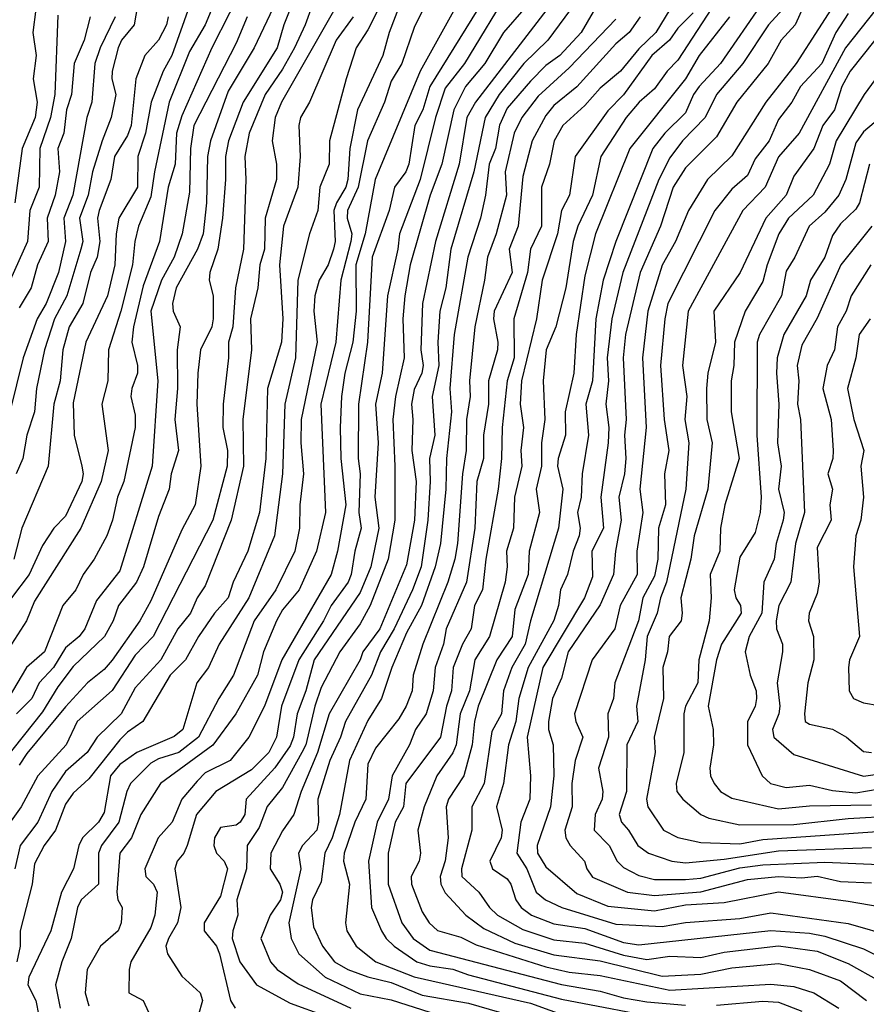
# Model space of a CAD drawing. Header units: metres. Extents: x -51132 to -49532, y -231222 to -229437.
# Tile 314 of 656: x -51059 to -51004, y -229837 to -229773. Entities that reach past the tile are written whole.
import ezdxf

# ---------------------------------------------------------------- set-up
doc = ezdxf.new("R2010")
doc.units = ezdxf.units.M
for name, color, linetype in [('CONTOUR_HALF', 8, 'Continuous'), ('CONTOUR_INDEX', 1, 'Continuous'), ('CONTOUR_INTER', 3, 'Continuous')]:
    doc.layers.add(name, color=color, linetype=linetype)

msp = doc.modelspace()

# ---------------------------------------------------------------- linework, layer by layer
at = {"layer": 'CONTOUR_HALF'}
for points, elevation in [([(-51034.08, -229770.121), (-51036.08, -229774.086), (-51036.818, -229775.259), (-51037.481, -229777.259), (-51038.546, -229781.259), (-51038.56, -229782.759), (-51039.163, -229784.259), (-51039.311, -229785.759), (-51039.834, -229787.259), (-51040.593, -229790.259), (-51040.742, -229795.259), (-51041.43, -229798.259), (-51041.574, -229802.759), (-51042.094, -229806.759), (-51043.764, -229810.759), (-51045.664, -229813.759), (-51046.351, -229815.259), (-51047.11, -229816.259), (-51048.02, -229819.259), (-51048.58, -229819.722), (-51050.974, -229820.759), (-51052.08, -229821.532), (-51052.675, -229822.259), (-51053.08, -229824.633), (-51053.454, -229825.259), (-51054.484, -229826.259), (-51054.72, -229826.759), (-51055.062, -229828.259), (-51055.851, -229829.759), (-51056.541, -229832.259), (-51057.942, -229835.259), (-51058.021, -229835.759), (-51057.49, -229836.759), (-51057.296, -229837.759)], 42.5), ([(-51037.097, -229770.759), (-51041.638, -229778.759), (-51042.054, -229779.759), (-51042.256, -229781.259), (-51041.959, -229782.759), (-51041.975, -229783.759), (-51042.693, -229786.259), (-51042.75, -229788.259), (-51043.048, -229789.259), (-51043.177, -229790.759), (-51043.639, -229792.759), (-51043.58, -229794.759), (-51044.136, -229799.259), (-51044.09, -229802.259), (-51044.895, -229805.759), (-51046.58, -229809.98), (-51047.093, -229810.759), (-51047.521, -229811.759), (-51048.337, -229812.759), (-51049.435, -229814.759), (-51051.08, -229816.572), (-51051.991, -229818.259), (-51053.549, -229819.759), (-51054.194, -229820.759), (-51055.58, -229821.983), (-51056.47, -229823.259), (-51057.371, -229825.259), (-51058.52, -229826.759), (-51058.848, -229828.259)], 43.5), ([(-51031.58, -229770.839), (-51033.08, -229773.943), (-51033.883, -229776.259), (-51034.58, -229777.403), (-51034.99, -229778.759), (-51036.099, -229781.259), (-51036.699, -229784.259), (-51037.384, -229785.759), (-51037.417, -229786.259), (-51037.114, -229787.259), (-51037.17, -229787.759), (-51037.811, -229790.259), (-51038.14, -229794.259), (-51039.106, -229798.259), (-51038.805, -229805.259), (-51039.381, -229807.759), (-51040.496, -229810.259), (-51041.58, -229811.543), (-51041.976, -229812.259), (-51042.812, -229814.259), (-51043.199, -229815.759), (-51044.591, -229818.259), (-51046.08, -229820.288), (-51049.457, -229822.759), (-51050.717, -229824.759), (-51051.324, -229826.259), (-51052.084, -229827.259), (-51052.275, -229829.759), (-51052.205, -229830.259), (-51051.92, -229830.759), (-51051.999, -229831.759), (-51052.19, -229832.259), (-51053.337, -229833.259), (-51054.182, -229834.759), (-51054.317, -229836.259), (-51054.08, -229837.116)], 41.5), ([(-51040.698, -229771.759), (-51041.497, -229773.759), (-51041.934, -229775.259), (-51044.117, -229778.759), (-51045.062, -229781.259), (-51045.264, -229782.259), (-51045.25, -229783.759), (-51045.45, -229786.259), (-51045.749, -229788.259), (-51046.272, -229789.759), (-51046.318, -229790.259), (-51046.052, -229791.259), (-51046.058, -229792.759), (-51046.142, -229793.259), (-51046.872, -229794.759), (-51047.05, -229796.259), (-51047.116, -229798.259), (-51046.847, -229802.259), (-51047.223, -229804.759), (-51048.08, -229806.374), (-51050.08, -229810.968), (-51050.792, -229812.259), (-51052.58, -229814.793), (-51053.08, -229815.388), (-51054.162, -229816.259), (-51055.58, -229817.807), (-51058.08, -229820.805), (-51058.58, -229821.576)], 44.5), ([(-51022.276, -229771.759), (-51024.452, -229774.759), (-51026.009, -229776.259), (-51027.592, -229778.259), (-51028.508, -229779.759), (-51029.225, -229783.259), (-51030.718, -229788.259), (-51031.044, -229790.759), (-51031.432, -229792.259), (-51031.556, -229794.259), (-51031.49, -229795.759), (-51031.933, -229797.759), (-51031.745, -229800.259), (-51032.096, -229801.759), (-51032.054, -229803.259), (-51032.206, -229805.759), (-51032.644, -229808.759), (-51033.2, -229810.259), (-51034.385, -229812.759), (-51035.262, -229814.259), (-51035.843, -229815.759), (-51037.521, -229818.759), (-51037.834, -229819.759), (-51038.53, -229821.259), (-51039.305, -229823.759), (-51039.259, -229825.259), (-51039.366, -229825.759), (-51040.288, -229826.759), (-51040.553, -229827.259), (-51040.399, -229828.259), (-51041.164, -229831.759), (-51041.025, -229832.759), (-51040.531, -229833.759), (-51038.822, -229835.259), (-51036.58, -229836.324), (-51034.58, -229836.712), (-51032.08, -229837.527)], 38.5), ([(-51007.58, -229771.711), (-51008.494, -229773.759), (-51009.405, -229774.759), (-51010.238, -229776.259), (-51012.27, -229778.759), (-51013.58, -229781.01), (-51015.58, -229782.995), (-51016.38, -229784.259), (-51017.18, -229786.759), (-51018.511, -229789.759), (-51019.446, -229793.759), (-51019.591, -229795.259), (-51019.413, -229799.259), (-51019.505, -229800.259), (-51019.434, -229801.759), (-51019.521, -229802.759), (-51019.885, -229804.259), (-51019.723, -229805.759), (-51020.092, -229807.759), (-51020.225, -229809.259), (-51021.08, -229811.227), (-51023.157, -229814.259), (-51023.58, -229815.95), (-51024.152, -229817.259), (-51024.414, -229818.759), (-51024.417, -229819.259), (-51024.122, -229820.259), (-51024.074, -229822.259), (-51024.291, -229824.259), (-51025.143, -229826.759), (-51025.131, -229827.259), (-51024.58, -229828.124), (-51022.58, -229829.845), (-51020.58, -229830.662), (-51017.58, -229830.974), (-51015.58, -229830.592), (-51013.08, -229830.436), (-51009.58, -229829.754), (-51005.08, -229830.346), (-51001.58, -229830.95)], 33.5), ([(-51028.58, -229772.121), (-51032.08, -229777.743), (-51032.525, -229779.259), (-51033.039, -229780.259), (-51033.427, -229782.759), (-51033.615, -229783.259), (-51034.365, -229784.259), (-51034.69, -229785.759), (-51035.793, -229788.759), (-51036.097, -229794.259), (-51036.676, -229798.259), (-51036.698, -229801.759), (-51036.568, -229802.759), (-51036.646, -229805.259), (-51036.511, -229806.259), (-51036.91, -229807.759), (-51037.145, -229809.259), (-51037.336, -229809.759), (-51038.444, -229811.259), (-51038.942, -229812.259), (-51040.519, -229814.759), (-51041.64, -229817.759), (-51041.973, -229819.759), (-51042.472, -229820.759), (-51043.58, -229821.86), (-51045.883, -229823.259), (-51047.121, -229824.759), (-51047.736, -229826.759), (-51047.943, -229827.259), (-51048.375, -229827.759), (-51048.528, -229828.259), (-51048.147, -229830.759), (-51048.359, -229831.759), (-51048.947, -229832.759), (-51049.106, -229833.259), (-51048.996, -229833.759), (-51048.08, -229835.19), (-51046.897, -229836.259), (-51046.747, -229836.759), (-51047.016, -229837.759)], 40.5), ([(-51013.58, -229772.225), (-51016.08, -229776.046), (-51016.767, -229776.759), (-51017.58, -229777.909), (-51018.571, -229778.759), (-51019.399, -229779.759), (-51021.04, -229782.259), (-51021.581, -229784.759), (-51022.522, -229786.759), (-51022.834, -229787.759), (-51023.293, -229790.759), (-51023.951, -229793.259), (-51024.574, -229794.759), (-51024.759, -229796.759), (-51024.651, -229799.259), (-51024.861, -229800.759), (-51024.878, -229802.259), (-51025.212, -229803.759), (-51024.993, -229805.259), (-51025.662, -229807.759), (-51025.739, -229809.259), (-51026.58, -229811.527), (-51026.757, -229813.259), (-51027.76, -229814.759), (-51028.947, -229817.759), (-51029.197, -229818.759), (-51029.35, -229820.259), (-51029.89, -229822.259), (-51030.86, -229823.759), (-51031.011, -229824.259), (-51030.888, -229826.259), (-51031.08, -229827.754), (-51031.414, -229828.759), (-51031.364, -229829.259), (-51031.08, -229829.814), (-51029.755, -229831.259), (-51028.58, -229832.123), (-51026.58, -229833.06), (-51024.08, -229833.816), (-51021.08, -229834.197), (-51017.08, -229835.19), (-51014.58, -229835.072), (-51012.58, -229834.649), (-51009.58, -229834.382), (-51007.58, -229834.757), (-51005.58, -229835.503), (-51003.907, -229836.759)], 35.5), ([(-51010.58, -229772.305), (-51013.311, -229776.259), (-51014.703, -229777.759), (-51015.064, -229778.259), (-51015.58, -229779.451), (-51016.903, -229780.759), (-51017.682, -229781.759), (-51020.074, -229787.759), (-51020.886, -229790.259), (-51021.354, -229792.759), (-51021.584, -229796.759), (-51022.013, -229798.259), (-51021.845, -229800.259), (-51022.239, -229802.759), (-51022.306, -229804.259), (-51022.544, -229805.259), (-51022.368, -229806.259), (-51022.441, -229806.759), (-51022.836, -229807.759), (-51023.196, -229809.259), (-51023.635, -229810.259), (-51023.766, -229811.259), (-51024.08, -229812.235), (-51025.725, -229815.259), (-51026.327, -229817.259), (-51026.53, -229818.759), (-51027.007, -229820.259), (-51027.32, -229822.759), (-51027.777, -229824.259), (-51027.405, -229825.759), (-51027.468, -229826.259), (-51028.208, -229827.759), (-51028.02, -229828.259), (-51027.08, -229828.9), (-51026.837, -229829.259), (-51026.522, -229830.259), (-51026.182, -229830.759), (-51025.524, -229831.259), (-51024.08, -229831.81), (-51022.08, -229832.121), (-51019.58, -229833.018), (-51018.58, -229833.173), (-51010.08, -229832.244), (-51007.58, -229832.415), (-51006.58, -229832.618), (-51004.08, -229833.431), (-51002.08, -229834.444)], 34.5), ([(-51046.08, -229772.582), (-51046.579, -229773.759), (-51047.58, -229775.495), (-51048.885, -229778.759), (-51049.851, -229783.259), (-51050.08, -229784.864), (-51050.864, -229786.759), (-51051.111, -229787.759), (-51051.259, -229789.259), (-51052.005, -229792.259), (-51052.803, -229794.759), (-51052.863, -229796.759), (-51053.23, -229798.259), (-51052.829, -229801.259), (-51053.276, -229803.259), (-51054.603, -229806.259), (-51057.58, -229810.975), (-51058.104, -229812.259), (-51059.06, -229813.759)], 46.5), ([(-51026.009, -229772.759), (-51027.323, -229774.259), (-51028.52, -229776.259), (-51029.763, -229777.759), (-51030.524, -229779.259), (-51031.299, -229782.759), (-51032.061, -229784.759), (-51033.338, -229789.259), (-51033.678, -229791.259), (-51033.822, -229792.759), (-51033.734, -229795.259), (-51034.288, -229797.759), (-51034.469, -229799.259), (-51034.325, -229802.259), (-51034.342, -229805.759), (-51034.769, -229808.259), (-51035.916, -229811.259), (-51036.58, -229812.445), (-51037.874, -229814.259), (-51039.08, -229816.558), (-51039.493, -229817.759), (-51040.08, -229820.248), (-51040.325, -229820.759), (-51041.58, -229823.017), (-51042.58, -229824.228), (-51043.08, -229825.604), (-51043.86, -229826.759), (-51043.899, -229828.259), (-51044.522, -229830.259), (-51044.461, -229831.259), (-51044.78, -229832.259), (-51044.825, -229832.759), (-51044.334, -229834.259), (-51043.257, -229835.759), (-51041.08, -229836.944), (-51036.58, -229838.576)], 39.5), ([(-51016.58, -229772.781), (-51017.494, -229774.259), (-51018.58, -229775.319), (-51019.766, -229776.759), (-51021.08, -229777.858), (-51022.08, -229778.972), (-51023.482, -229780.259), (-51024.046, -229781.259), (-51024.359, -229782.759), (-51024.86, -229784.259), (-51024.879, -229786.759), (-51025.574, -229788.259), (-51025.773, -229789.759), (-51026.663, -229792.759), (-51026.629, -229795.259), (-51027.076, -229796.759), (-51027.413, -229799.759), (-51027.454, -229801.759), (-51027.666, -229803.759), (-51028.47, -229808.259), (-51028.673, -229810.259), (-51029.185, -229811.259), (-51029.398, -229812.759), (-51029.96, -229813.759), (-51030.578, -229815.259), (-51030.666, -229816.759), (-51030.992, -229817.759), (-51031.383, -229819.759), (-51033.623, -229822.759), (-51033.777, -229824.259), (-51034.309, -229825.259), (-51034.772, -229827.259), (-51034.763, -229829.259), (-51033.875, -229831.759), (-51033.147, -229832.759), (-51032.08, -229833.517), (-51023.58, -229835.728), (-51021.08, -229836.15), (-51019.58, -229836.582), (-51018.08, -229836.841), (-51015.58, -229837.066)], 36.5), ([(-51005.08, -229773.037), (-51005.886, -229774.259), (-51006.788, -229776.259), (-51008.164, -229777.759), (-51008.723, -229778.759), (-51009.58, -229779.882), (-51010.183, -229781.259), (-51011.08, -229782.411), (-51011.58, -229783.501), (-51012.58, -229784.374), (-51013.684, -229785.759), (-51016.715, -229791.759), (-51016.918, -229792.759), (-51017.182, -229795.759), (-51016.961, -229799.259), (-51016.654, -229801.259), (-51016.939, -229802.759), (-51016.874, -229804.759), (-51017.323, -229806.259), (-51017.367, -229808.259), (-51017.58, -229809.368), (-51018.324, -229810.759), (-51018.618, -229812.259), (-51020.136, -229816.259), (-51020.216, -229817.259), (-51020.584, -229818.259), (-51020.542, -229819.759), (-51021.194, -229821.759), (-51020.909, -229823.259), (-51020.949, -229823.759), (-51021.407, -229824.759), (-51021.48, -229825.759), (-51020.497, -229826.759), (-51019.996, -229827.759), (-51019.58, -229828.184), (-51018.58, -229828.694), (-51017.58, -229828.961), (-51015.58, -229828.958), (-51014.58, -229828.858), (-51012.08, -229828.196), (-51010.58, -229827.996), (-51006.58, -229827.836), (-51003.08, -229827.972)], 32.5), ([(-51052.373, -229773.259), (-51053.352, -229775.259), (-51053.69, -229776.259), (-51053.888, -229778.759), (-51054.21, -229779.759), (-51055.107, -229784.759), (-51055.691, -229786.259), (-51055.586, -229787.759), (-51056.031, -229789.759), (-51056.84, -229791.759), (-51057.406, -229792.759), (-51058.32, -229795.259), (-51059.174, -229798.759)], 48.5), ([(-51056.08, -229773.143), (-51056.282, -229778.259), (-51056.561, -229779.759), (-51057.236, -229781.759), (-51057.285, -229784.259), (-51057.888, -229785.759), (-51058.027, -229787.759), (-51059.145, -229790.259)], 49.5), ([(-51048.95, -229773.259), (-51049.071, -229773.759), (-51049.58, -229774.768), (-51050.467, -229775.759), (-51051.05, -229777.259), (-51051.342, -229780.259), (-51051.58, -229780.907), (-51052.431, -229782.259), (-51052.66, -229783.759), (-51053.418, -229785.759), (-51053.518, -229786.259), (-51053.378, -229787.759), (-51053.537, -229788.759), (-51053.967, -229789.759), (-51054.467, -229791.759), (-51055.349, -229793.259), (-51055.764, -229794.759), (-51055.936, -229796.759), (-51056.345, -229798.259), (-51056.698, -229802.259), (-51058.413, -229806.259), (-51058.917, -229808.259)], 47.5), ([(-51043.868, -229773.259), (-51044.58, -229774.947), (-51047.298, -229780.259), (-51047.509, -229781.759), (-51047.58, -229784.573), (-51048.055, -229787.259), (-51048.583, -229788.759), (-51049.384, -229790.259), (-51050.081, -229792.259), (-51049.628, -229796.759), (-51049.993, -229802.259), (-51052.08, -229809.012), (-51053.58, -229810.947), (-51054.334, -229812.759), (-51054.708, -229813.259), (-51055.58, -229813.987), (-51056.354, -229815.259), (-51057.281, -229816.259), (-51057.754, -229817.259), (-51058.744, -229818.259)], 45.5), ([(-51020.08, -229773.394), (-51023.08, -229776.545), (-51025.08, -229778.376), (-51026.148, -229779.759), (-51026.638, -229780.759), (-51027.218, -229783.259), (-51027.134, -229784.759), (-51027.789, -229787.259), (-51028.348, -229788.759), (-51028.541, -229790.259), (-51029.177, -229793.259), (-51029.519, -229796.759), (-51029.475, -229797.759), (-51029.701, -229799.259), (-51029.737, -229801.259), (-51029.968, -229802.759), (-51030.282, -229807.259), (-51030.468, -229808.259), (-51030.916, -229809.759), (-51032.523, -229813.759), (-51033.16, -229815.759), (-51033.219, -229816.759), (-51033.609, -229817.759), (-51034.08, -229818.573), (-51035.58, -229820.465), (-51036.08, -229821.497), (-51036.197, -229823.759), (-51036.92, -229825.259), (-51037.596, -229827.259), (-51037.655, -229827.759), (-51037.254, -229829.259), (-51037.506, -229831.759), (-51037.439, -229832.259), (-51036.824, -229833.259), (-51035.551, -229834.259), (-51033.08, -229835.238), (-51025.58, -229836.928), (-51023.08, -229837.84)], 37.5), ([(-51003.365, -229774.759), (-51004.947, -229776.759), (-51005.484, -229777.759), (-51005.967, -229779.259), (-51006.707, -229780.259), (-51007.293, -229781.759), (-51008.58, -229783.55), (-51009.091, -229784.759), (-51010.391, -229786.259), (-51012.047, -229789.759), (-51013.748, -229792.259), (-51013.639, -229794.259), (-51014.14, -229796.259), (-51014.213, -229797.259), (-51014.19, -229799.259), (-51013.849, -229800.759), (-51014.137, -229803.759), (-51015.019, -229806.759), (-51015.239, -229808.259), (-51015.875, -229810.759), (-51015.786, -229811.759), (-51015.863, -229812.259), (-51016.622, -229813.259), (-51016.739, -229814.259), (-51017.033, -229815.259), (-51016.997, -229817.259), (-51017.597, -229819.759), (-51017.532, -229820.759), (-51018.102, -229823.759), (-51018.012, -229824.259), (-51016.99, -229825.759), (-51016.08, -229826.248), (-51014.58, -229826.567), (-51012.08, -229826.647), (-51010.58, -229826.376), (-51002.58, -229825.807)], 31.5), ([(-51003.001, -229779.759), (-51004.08, -229780.67), (-51004.58, -229781.396), (-51005.224, -229783.759), (-51005.688, -229784.759), (-51006.58, -229785.872), (-51007.593, -229786.759), (-51008.515, -229788.759), (-51009.08, -229789.667), (-51009.379, -229791.259), (-51010.794, -229793.759), (-51010.943, -229794.259), (-51010.966, -229800.259), (-51010.685, -229804.259), (-51010.76, -229805.259), (-51011.08, -229806.557), (-51012.08, -229808.149), (-51012.439, -229810.259), (-51012.327, -229810.759), (-51012.022, -229811.259), (-51011.992, -229811.759), (-51013.263, -229813.759), (-51013.582, -229814.759), (-51014.114, -229817.759), (-51013.784, -229819.259), (-51013.76, -229820.259), (-51013.996, -229821.759), (-51013.954, -229822.259), (-51013.737, -229822.759), (-51013.318, -229823.259), (-51012.58, -229823.7), (-51009.58, -229824.387), (-51007.58, -229824.205), (-51003.58, -229824.139)], 30.5), ([(-51003.545, -229786.759), (-51005.555, -229789.259), (-51007.08, -229792.713), (-51008.08, -229794.455), (-51008.374, -229795.759), (-51008.259, -229796.759), (-51008.354, -229798.259), (-51008.149, -229799.259), (-51007.9, -229805.259), (-51008.468, -229807.259), (-51008.775, -229809.759), (-51009.551, -229811.259), (-51009.732, -229812.259), (-51009.712, -229812.759), (-51009.316, -229813.759), (-51009.31, -229814.259), (-51009.67, -229816.259), (-51009.493, -229817.759), (-51009.557, -229818.259), (-51009.954, -229819.259), (-51009.867, -229819.759), (-51008.58, -229820.871), (-51004.08, -229822.288), (-51001.58, -229821.92)], 29.5), ([(-51003.664, -229792.759), (-51004.366, -229793.759), (-51004.584, -229795.259), (-51005.114, -229797.259), (-51004.719, -229799.259), (-51004.064, -229801.259), (-51004.256, -229802.259), (-51004.08, -229804.262), (-51004.259, -229805.759), (-51004.595, -229806.759), (-51004.738, -229808.759), (-51004.355, -229813.259), (-51004.991, -229814.759), (-51005.068, -229815.259), (-51005.017, -229816.759), (-51004.732, -229817.259), (-51004.08, -229817.553), (-51003.08, -229817.713)], 28.5), ([(-51013.58, -229837.075), (-51010.58, -229836.796), (-51009.58, -229836.881), (-51008.08, -229837.462)], 36.5)]:
    msp.add_lwpolyline(points, dxfattribs=dict(at, elevation=elevation))
at = {"layer": 'CONTOUR_INDEX'}
for points, elevation in [([(-51026.795, -229771.259), (-51029.838, -229776.259), (-51031.08, -229777.855), (-51031.707, -229779.759), (-51032.698, -229783.759), (-51034.04, -229787.259), (-51034.144, -229788.259), (-51034.817, -229791.259), (-51035.153, -229796.259), (-51035.584, -229798.259), (-51035.401, -229800.759), (-51035.628, -229804.259), (-51035.374, -229806.259), (-51035.889, -229808.759), (-51036.58, -229810.427), (-51039.545, -229814.759), (-51040.076, -229816.759), (-51040.644, -229818.259), (-51040.873, -229819.759), (-51041.08, -229820.327), (-51042.08, -229821.746), (-51043.925, -229823.759), (-51044.007, -229824.759), (-51044.311, -229825.259), (-51044.58, -229825.449), (-51045.58, -229825.59), (-51045.975, -229826.259), (-51046.021, -229826.759), (-51045.842, -229827.259), (-51045.336, -229827.759), (-51045.127, -229828.259), (-51045.58, -229830.026), (-51046.641, -229831.759), (-51046.643, -229832.259), (-51045.85, -229833.259), (-51045.642, -229833.759), (-51044.932, -229836.759), (-51044.637, -229837.259)], 40), ([(-51041.993, -229772.259), (-51043.413, -229775.259), (-51045.08, -229778.051), (-51046.227, -229781.259), (-51046.424, -229782.259), (-51046.481, -229785.259), (-51046.703, -229787.259), (-51047.071, -229788.259), (-51048.445, -229790.759), (-51048.682, -229791.759), (-51048.631, -229792.259), (-51048.189, -229793.259), (-51048.382, -229794.759), (-51048.366, -229797.259), (-51048.524, -229799.259), (-51048.302, -229801.259), (-51048.762, -229802.759), (-51048.903, -229803.759), (-51049.58, -229805.521), (-51050.556, -229808.759), (-51050.997, -229809.759), (-51052.161, -229811.259), (-51052.5, -229812.259), (-51053.079, -229813.259), (-51055.08, -229815.2), (-51056.08, -229816.503), (-51057.08, -229818.129), (-51059.559, -229821.259)], 45), ([(-51057.489, -229772.759), (-51057.702, -229774.259), (-51057.478, -229775.759), (-51057.676, -229777.259), (-51057.409, -229778.759), (-51057.533, -229779.759), (-51058.379, -229781.759), (-51058.847, -229785.259)], 50), ([(-51012.734, -229773.259), (-51014.69, -229775.759), (-51015.579, -229777.259), (-51019.179, -229781.759), (-51021.381, -229787.259), (-51022.08, -229789.978), (-51022.629, -229793.759), (-51022.782, -229796.259), (-51023.338, -229798.759), (-51023.326, -229800.259), (-51023.803, -229801.759), (-51023.829, -229802.259), (-51023.493, -229803.759), (-51023.776, -229806.259), (-51025.58, -229812.257), (-51025.923, -229813.759), (-51026.786, -229815.259), (-51027.318, -229816.759), (-51027.447, -229818.259), (-51028.08, -229819.394), (-51028.558, -229822.759), (-51029.367, -229824.259), (-51029.373, -229825.759), (-51030.038, -229828.259), (-51030.017, -229828.759), (-51028.917, -229829.759), (-51028.215, -229830.759), (-51027.703, -229831.259), (-51026.08, -229832.176), (-51024.08, -229832.853), (-51022.08, -229833.067), (-51019.58, -229833.832), (-51018.08, -229834.124), (-51016.58, -229833.908), (-51014.58, -229833.978), (-51013.08, -229833.644), (-51009.58, -229833.233), (-51007.08, -229833.583), (-51005.08, -229834.368), (-51003.08, -229835.495)], 35), ([(-51003.703, -229782.759), (-51004.351, -229785.259), (-51004.58, -229785.667), (-51005.58, -229786.62), (-51006.08, -229787.361), (-51006.58, -229788.772), (-51007.504, -229790.259), (-51007.779, -229791.259), (-51009.232, -229793.759), (-51009.652, -229795.259), (-51009.711, -229796.259), (-51009.547, -229798.259), (-51009.633, -229800.759), (-51009.406, -229802.259), (-51009.566, -229803.759), (-51009.219, -229805.259), (-51009.27, -229805.759), (-51009.722, -229807.259), (-51009.861, -229808.259), (-51010.525, -229809.759), (-51010.647, -229811.759), (-51011.474, -229813.259), (-51011.73, -229814.259), (-51011.395, -229815.759), (-51011.014, -229816.759), (-51010.988, -229817.259), (-51011.08, -229817.784), (-51011.57, -229818.759), (-51011.584, -229820.259), (-51010.634, -229822.259), (-51010.098, -229822.759), (-51009.08, -229823.015), (-51007.58, -229822.861), (-51006.08, -229823.209), (-51004.58, -229823.359), (-51001.58, -229822.839)], 30)]:
    msp.add_lwpolyline(points, dxfattribs=dict(at, elevation=elevation))
at = {"layer": 'CONTOUR_INTER'}
for points, elevation in [([(-51022.08, -229769.576), (-51029.117, -229778.759), (-51029.677, -229779.759), (-51030.181, -229782.759), (-51031.708, -229787.759), (-51032.553, -229791.759), (-51032.649, -229794.759), (-51032.499, -229795.759), (-51032.585, -229796.259), (-51033.08, -229797.319), (-51033.261, -229798.259), (-51033.165, -229799.259), (-51033.227, -229801.259), (-51032.955, -229803.259), (-51033.07, -229805.759), (-51033.58, -229808.624), (-51035.309, -229812.759), (-51036.395, -229814.259), (-51036.58, -229814.772), (-51038.569, -229818.259), (-51039.328, -229820.759), (-51040.372, -229823.259), (-51040.851, -229824.759), (-51041.58, -229825.814), (-51042.343, -229827.259), (-51042.368, -229828.259), (-51041.749, -229829.259), (-51041.587, -229829.759), (-51041.702, -229830.259), (-51042.375, -229831.259), (-51042.97, -229832.759), (-51042.358, -229834.259), (-51041.927, -229834.759), (-51040.58, -229835.677), (-51037.18, -229837.259)], 39), ([(-51043.865, -229770.759), (-51046.133, -229775.259), (-51048.08, -229779.64), (-51048.418, -229780.759), (-51048.518, -229782.759), (-51048.953, -229784.259), (-51049.52, -229787.759), (-51050.58, -229790.623), (-51051.207, -229793.259), (-51051.298, -229794.259), (-51050.935, -229795.759), (-51050.941, -229796.259), (-51051.308, -229797.259), (-51051.364, -229797.759), (-51051.08, -229798.963), (-51051.094, -229799.759), (-51051.824, -229803.259), (-51052.23, -229804.259), (-51052.562, -229805.759), (-51052.928, -229806.759), (-51053.74, -229808.259), (-51054.451, -229809.259), (-51054.921, -229810.259), (-51055.766, -229811.259), (-51056.931, -229814.259), (-51058.1, -229815.259), (-51059.293, -229817.259)], 46), ([(-51050.643, -229770.759), (-51051.156, -229773.759), (-51051.964, -229774.759), (-51052.188, -229775.259), (-51052.576, -229776.759), (-51052.592, -229777.259), (-51052.347, -229778.259), (-51052.639, -229779.759), (-51053.219, -229781.259), (-51053.836, -229783.259), (-51054.113, -229784.759), (-51054.688, -229786.259), (-51054.473, -229787.759), (-51054.585, -229788.259), (-51055.492, -229791.259), (-51056.292, -229792.759), (-51056.93, -229794.759), (-51057.465, -229797.259), (-51057.591, -229798.759), (-51058.08, -229800.259), (-51058.344, -229801.759), (-51058.768, -229802.759)], 48), ([(-51029.58, -229771.121), (-51032.703, -229776.759), (-51035.608, -229783.759), (-51036.237, -229787.259), (-51036.857, -229789.259), (-51036.827, -229792.259), (-51037.034, -229794.259), (-51037.559, -229796.259), (-51037.779, -229797.759), (-51037.865, -229799.759), (-51037.827, -229801.759), (-51037.492, -229804.759), (-51038.031, -229807.759), (-51038.436, -229809.259), (-51041.62, -229814.759), (-51042.744, -229817.759), (-51043.747, -229819.759), (-51044.963, -229821.259), (-51046.58, -229822.074), (-51047.08, -229822.597), (-51048.071, -229823.759), (-51048.7, -229825.259), (-51049.612, -229826.259), (-51050.473, -229828.259), (-51050.399, -229828.759), (-51049.91, -229829.259), (-51049.679, -229829.759), (-51049.823, -229831.259), (-51050.08, -229832.049), (-51051.369, -229834.259), (-51051.477, -229834.759), (-51051.502, -229836.259), (-51050.574, -229836.759), (-51049.442, -229839.259)], 41), ([(-51039.218, -229771.259), (-51040.127, -229773.759), (-51040.816, -229775.259), (-51041.58, -229776.637), (-51042.705, -229778.259), (-51043.73, -229780.759), (-51044.02, -229782.259), (-51043.952, -229783.759), (-51044.106, -229788.259), (-51044.617, -229790.759), (-51044.786, -229793.259), (-51045.077, -229794.259), (-51045.064, -229795.259), (-51045.414, -229798.259), (-51045.434, -229799.759), (-51045.129, -229801.259), (-51045.155, -229802.259), (-51046.08, -229805.759), (-51049.93, -229813.259), (-51051.08, -229814.459), (-51052.58, -229816.742), (-51054.838, -229818.759), (-51055.536, -229820.259), (-51057.377, -229822.259), (-51058.444, -229824.259), (-51059.514, -229825.759)], 44), ([(-51033.744, -229771.759), (-51034.705, -229774.259), (-51035.113, -229775.759), (-51036.753, -229779.259), (-51037.247, -229781.759), (-51037.374, -229783.759), (-51037.497, -229784.259), (-51038.095, -229785.259), (-51038.259, -229785.759), (-51038.191, -229787.759), (-51038.295, -229788.259), (-51038.643, -229789.259), (-51039.223, -229790.259), (-51039.496, -229791.259), (-51039.568, -229792.259), (-51039.351, -229794.259), (-51040.377, -229799.259), (-51040.397, -229800.759), (-51040.236, -229802.759), (-51040.474, -229804.759), (-51040.494, -229806.259), (-51040.777, -229807.759), (-51042.016, -229810.259), (-51043.409, -229812.259), (-51044.752, -229815.759), (-51045.7, -229817.259), (-51047, -229819.759), (-51048.262, -229820.759), (-51049.58, -229821.162), (-51050.08, -229821.446), (-51051.385, -229822.759), (-51051.634, -229823.259), (-51052.15, -229825.259), (-51053.269, -229826.759), (-51053.448, -229827.259), (-51053.445, -229829.259), (-51054.565, -229830.259), (-51054.817, -229830.759), (-51055.219, -229832.759), (-51055.828, -229834.259), (-51056.238, -229835.759), (-51055.93, -229837.259)], 42), ([(-51005.558, -229771.759), (-51008.438, -229776.259), (-51010.382, -229778.759), (-51012.58, -229782.22), (-51014.146, -229783.759), (-51015.38, -229785.759), (-51016.231, -229787.759), (-51017.08, -229789.286), (-51018.007, -229792.259), (-51018.356, -229795.259), (-51018.12, -229799.759), (-51018.518, -229803.759), (-51018.336, -229805.259), (-51018.726, -229807.759), (-51018.697, -229809.259), (-51019.801, -229811.259), (-51020.14, -229812.759), (-51021.598, -229814.759), (-51022.732, -229818.259), (-51022.659, -229818.759), (-51022.191, -229819.759), (-51022.695, -229821.259), (-51022.907, -229822.759), (-51022.885, -229824.259), (-51023.358, -229825.759), (-51023.302, -229826.259), (-51023.016, -229826.759), (-51022.094, -229827.759), (-51021.938, -229828.259), (-51021.58, -229828.794), (-51019.329, -229829.759), (-51017.58, -229829.991), (-51014.58, -229829.745), (-51011.58, -229828.958), (-51009.58, -229828.757), (-51008.08, -229828.852), (-51007.08, -229828.745), (-51005.58, -229829.09), (-51003.58, -229829.163)], 33), ([(-51021.145, -229772.259), (-51022.299, -229774.259), (-51023.686, -229775.759), (-51024.58, -229776.388), (-51025.58, -229777.401), (-51027.08, -229779.148), (-51027.58, -229780.253), (-51027.841, -229781.759), (-51028.254, -229782.759), (-51028.474, -229784.759), (-51028.815, -229786.259), (-51029.632, -229788.759), (-51030.496, -229793.759), (-51030.786, -229797.259), (-51030.681, -229798.759), (-51031.008, -229801.759), (-51031.044, -229803.759), (-51031.395, -229807.259), (-51031.735, -229808.759), (-51032.613, -229811.259), (-51033.58, -229813.016), (-51034.518, -229815.259), (-51035.186, -229817.259), (-51036.08, -229818.692), (-51037.269, -229821.259), (-51037.914, -229824.759), (-51038.372, -229826.259), (-51038.855, -229827.259), (-51039.08, -229829.1), (-51039.648, -229830.259), (-51039.737, -229830.759), (-51039.58, -229832.005), (-51039.001, -229833.259), (-51038.227, -229834.259), (-51037.362, -229834.759), (-51036.08, -229835.24), (-51034.58, -229835.605), (-51032.58, -229836.429), (-51029.58, -229836.934), (-51027.58, -229837.515)], 38), ([(-51047.58, -229772.541), (-51048.734, -229775.759), (-51049.287, -229776.759), (-51050.06, -229778.759), (-51050.43, -229780.759), (-51050.928, -229782.259), (-51050.93, -229784.259), (-51052.143, -229786.259), (-51052.322, -229787.259), (-51052.402, -229789.259), (-51052.866, -229791.259), (-51054.279, -229794.259), (-51055.08, -229798.177), (-51055.033, -229800.259), (-51054.524, -229802.259), (-51054.442, -229802.759), (-51054.528, -229803.259), (-51055.58, -229805.489), (-51056.348, -229806.259), (-51057.08, -229807.385), (-51057.925, -229809.259), (-51059.073, -229810.759)], 47), ([(-51015.08, -229772.996), (-51016.08, -229773.973), (-51016.612, -229774.759), (-51017.755, -229775.759), (-51019.58, -229778.283), (-51020.58, -229779.315), (-51022.698, -229782.259), (-51023.055, -229784.759), (-51023.577, -229785.759), (-51023.843, -229787.259), (-51024.832, -229790.259), (-51025.194, -229792.759), (-51026.16, -229796.759), (-51026.242, -229798.259), (-51026.022, -229799.759), (-51026.195, -229801.259), (-51026.137, -229802.259), (-51026.601, -229804.259), (-51026.672, -229806.259), (-51027.13, -229807.759), (-51027.08, -229808.759), (-51027.222, -229809.759), (-51028.215, -229813.259), (-51029.162, -229814.759), (-51029.516, -229816.759), (-51030.125, -229818.259), (-51030.382, -229820.259), (-51030.58, -229820.766), (-51031.628, -229822.259), (-51032.431, -229824.259), (-51032.858, -229825.759), (-51032.672, -229827.259), (-51032.77, -229827.759), (-51033.276, -229828.759), (-51033.259, -229829.259), (-51032.58, -229831.036), (-51032.114, -229831.759), (-51031.58, -229832.242), (-51030.08, -229832.678), (-51029.08, -229833.173), (-51024.58, -229834.59), (-51023.08, -229834.941), (-51021.08, -229835.14), (-51016.58, -229836.105), (-51010.08, -229835.717), (-51008.58, -229835.856), (-51007.296, -229836.259), (-51005.676, -229837.259)], 36), ([(-51009.287, -229772.759), (-51010.225, -229773.759), (-51011.882, -229776.259), (-51013.582, -229778.259), (-51014.31, -229779.759), (-51015.769, -229781.259), (-51016.58, -229782.36), (-51017.296, -229783.759), (-51019.617, -229789.759), (-51020.333, -229792.759), (-51020.626, -229795.259), (-51020.546, -229796.759), (-51020.72, -229798.259), (-51020.53, -229799.759), (-51020.568, -229800.759), (-51021.03, -229804.259), (-51020.869, -229806.259), (-51021.613, -229807.759), (-51021.58, -229809.411), (-51022.089, -229810.759), (-51024.783, -229815.259), (-51025.799, -229819.759), (-51025.576, -229822.259), (-51025.632, -229823.759), (-51026.197, -229825.259), (-51026.464, -229827.259), (-51025.818, -229828.259), (-51025.22, -229829.759), (-51024.619, -229830.259), (-51023.557, -229830.759), (-51020.08, -229831.838), (-51017.08, -229831.979), (-51015.58, -229831.733), (-51012.08, -229831.475), (-51010.08, -229831.105), (-51005.08, -229831.784), (-51002.08, -229832.658)], 34), ([(-51003.266, -229772.759), (-51005.244, -229775.259), (-51008.244, -229780.759), (-51009.58, -229782.285), (-51010.442, -229784.259), (-51011.881, -229785.759), (-51015.408, -229792.259), (-51015.766, -229795.759), (-51015.492, -229797.759), (-51015.627, -229799.259), (-51015.364, -229800.759), (-51015.562, -229803.759), (-51016.798, -229809.759), (-51017.194, -229810.759), (-51017.403, -229811.759), (-51018.043, -229813.259), (-51018.173, -229814.759), (-51018.728, -229817.759), (-51018.642, -229818.759), (-51019.361, -229820.259), (-51019.385, -229823.259), (-51019.851, -229824.759), (-51019.713, -229825.259), (-51019.255, -229825.759), (-51018.648, -229826.759), (-51017.963, -229827.259), (-51016.469, -229827.759), (-51015.58, -229827.881), (-51013.08, -229827.646), (-51009.58, -229827.102), (-51003.58, -229826.889)], 32), ([(-51037.026, -229773.259), (-51038.122, -229774.759), (-51039.842, -229778.759), (-51040.413, -229779.759), (-51040.529, -229780.259), (-51040.446, -229782.259), (-51040.599, -229784.259), (-51041.528, -229786.759), (-51041.767, -229789.259), (-51041.569, -229792.759), (-51041.64, -229794.259), (-51042.548, -229797.259), (-51042.663, -229801.759), (-51043.059, -229805.259), (-51043.828, -229807.759), (-51044.764, -229809.759), (-51045.087, -229810.759), (-51045.965, -229811.759), (-51047.01, -229813.259), (-51047.836, -229814.759), (-51048.835, -229815.759), (-51050.597, -229818.759), (-51051.58, -229819.437), (-51052.08, -229819.937), (-51054.08, -229822.45), (-51055.08, -229823.366), (-51055.58, -229824.086), (-51056.235, -229825.759), (-51056.961, -229826.759), (-51057.58, -229827.936), (-51057.728, -229829.259), (-51058.512, -229832.259), (-51058.504, -229833.259), (-51058.724, -229834.259)], 43), ([(-51054.002, -229773.259), (-51054.37, -229774.759), (-51055.032, -229776.259), (-51055.189, -229778.259), (-51055.527, -229779.259), (-51055.703, -229780.759), (-51056.08, -229781.759), (-51055.983, -229783.259), (-51056.246, -229784.759), (-51056.772, -229786.259), (-51056.712, -229787.759), (-51057.39, -229789.259), (-51057.799, -229790.759), (-51058.58, -229792.045)], 49), ([(-51018.511, -229773.259), (-51019.21, -229774.259), (-51020.08, -229774.989), (-51022.58, -229777.779), (-51024.08, -229778.979), (-51024.58, -229779.628), (-51025.481, -229781.259), (-51026.08, -229783.556), (-51026.364, -229786.759), (-51026.946, -229788.259), (-51026.771, -229789.759), (-51027.926, -229792.259), (-51027.968, -229792.759), (-51027.676, -229794.259), (-51027.71, -229794.759), (-51028.287, -229796.759), (-51028.292, -229798.259), (-51028.621, -229800.259), (-51028.616, -229801.759), (-51029.033, -229803.259), (-51029.17, -229806.259), (-51029.711, -229809.759), (-51031.017, -229812.759), (-51031.187, -229813.759), (-51031.721, -229815.259), (-51031.856, -229816.759), (-51032.302, -229818.259), (-51032.991, -229819.259), (-51033.379, -229820.259), (-51034.507, -229822.259), (-51034.738, -229823.759), (-51035.464, -229825.259), (-51036.04, -229827.759), (-51035.847, -229830.759), (-51035.201, -229832.259), (-51034.894, -229832.759), (-51034.37, -229833.259), (-51032.905, -229834.259), (-51032.08, -229834.515), (-51030.58, -229834.747), (-51029.58, -229835.107), (-51023.58, -229836.673), (-51016.58, -229838.017)], 37), ([(-51002.08, -229775.593), (-51004.052, -229778.259), (-51005.848, -229781.259), (-51006.278, -229782.759), (-51007.333, -229784.759), (-51008.936, -229786.259), (-51009.557, -229787.259), (-51010.316, -229789.259), (-51010.58, -229790.346), (-51011.729, -229792.259), (-51012.416, -229794.259), (-51012.448, -229795.759), (-51012.637, -229796.759), (-51012.622, -229798.759), (-51012.114, -229801.759), (-51013.035, -229804.759), (-51013.311, -229806.259), (-51013.365, -229807.759), (-51013.994, -229809.259), (-51013.922, -229810.759), (-51014.05, -229812.259), (-51014.726, -229814.759), (-51014.788, -229816.259), (-51015.568, -229817.759), (-51015.693, -229818.259), (-51015.685, -229820.759), (-51016.17, -229822.759), (-51016.128, -229823.259), (-51015.756, -229823.759), (-51014.58, -229824.754), (-51014.08, -229824.983), (-51012.08, -229825.423), (-51008.58, -229825.395), (-51005.08, -229825.007), (-51002.08, -229824.848)], 31), ([(-51003.619, -229789.259), (-51004.887, -229791.259), (-51005.206, -229792.259), (-51005.767, -229793.259), (-51005.958, -229794.759), (-51006.429, -229795.759), (-51006.724, -229797.259), (-51006.184, -229799.259), (-51006.043, -229801.259), (-51006.066, -229801.759), (-51006.397, -229802.759), (-51006.1, -229803.759), (-51006.259, -229804.759), (-51006.172, -229805.759), (-51007.08, -229807.51), (-51006.956, -229809.759), (-51007.08, -229810.484), (-51007.589, -229811.759), (-51007.637, -229812.259), (-51007.307, -229813.259), (-51007.293, -229814.759), (-51007.673, -229816.259), (-51007.908, -229818.259), (-51007.845, -229818.759), (-51007.58, -229818.932), (-51006.08, -229819.254), (-51005.188, -229819.759), (-51004.08, -229820.688), (-51003.58, -229820.749)], 29)]:
    msp.add_lwpolyline(points, dxfattribs=dict(at, elevation=elevation))

doc.saveas('drawing.dxf')
